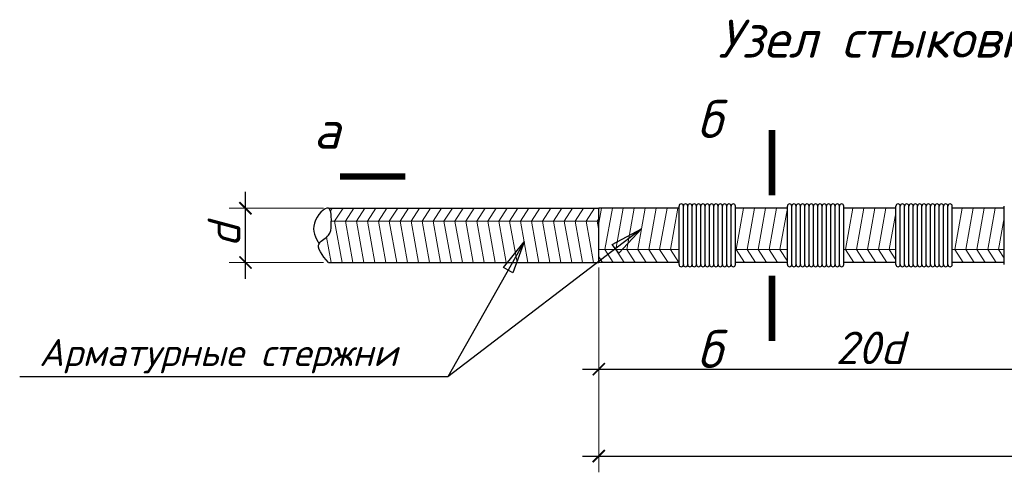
# Model space of a CAD drawing. Header units: millimetres. Extents: x -33345 to 4712671, y -3392 to 121473.
# Tile 610 of 656: x 3107627 to 3112876, y 50580 to 52992. Entities that reach past the tile are written whole.
import ezdxf
from ezdxf.enums import TextEntityAlignment as Align

# ---------------------------------------------------------------- set-up
doc = ezdxf.new("R2010")
doc.units = ezdxf.units.MM
doc.layers.add('Text', color=250, linetype='Continuous')
doc.layers.add('размеры КЖ', color=7, linetype='Continuous')
doc.layers.add('Размеры1', color=252, linetype='Continuous', lineweight=15)
doc.styles.add('GOST 2.304', font='isocpeui.ttf')
doc.styles.add('ISOCPEUR', font='isocpeui.ttf', dxfattribs={"height": 300})
doc.dimstyles.new('SPDS$0', dxfattribs={"dimscale": 100, "dimtxt": 2.5, "dimasz": 1.5, "dimexe": 2, "dimexo": 0.625, "dimtad": 1, "dimdec": 0, "dimtxsty": 'GOST 2.304', "dimblk": '*U113', "dimcen": 0, "dimdle": 2, "dimclre": 256, "dimaunit": 1, "dimazin": 0, "dimtfac": 1, "dimtdec": 0, "dimtmove": 1, "dimatfit": 3, "dimfxl": 0.18, "dimtfill": 1, "dimtolj": 1, "dimtzin": 0, "dimlwe": -1, "dimarcsym": 0})

# ---------------------------------------------------------------- blocks, each defined once
blk = doc.blocks.new('_ArchTick')
at = {"color": 0, "linetype": 'ByBlock', "const_width": 0.15}
blk.add_lwpolyline([(-0.5, -0.5), (0.5, 0.5)], dxfattribs=at)
blk = doc.blocks.new('*D304')
at = {"layer": 'Defpoints', "color": 0, "ltscale": 100, "transparency": 16777216}
for p in [(-49998381, 22687862.4), (-49997615.5, 22687862.4), (-49997615.5, 22687362.4)]:
    blk.add_point(p, dxfattribs=at)
at = {"layer": 'Размеры1', "color": 0, "lineweight": -2, "ltscale": 100, "transparency": 16777216}
blk.add_line((-49998381, 22687212.4), (-49998381, 22688012.4), dxfattribs=at)
at = {"layer": 'Размеры1', "ltscale": 100, "transparency": 16777216}
for p, q in [((-49997662.4, 22687862.4), (-49998531, 22687862.4)), ((-49997662.4, 22687362.4), (-49998531, 22687362.4))]:
    blk.add_line(p, q, dxfattribs=at)
at = {"layer": 'Размеры1', "color": 0, "lineweight": 0, "ltscale": 100, "transparency": 16777216, "insert": (-49998577.9, 22687612.4), "char_height": 300, "attachment_point": 5, "rotation": 90, "style": 'ISOCPEUR', "bg_fill": 3, "box_fill_scale": 1.1, "bg_fill_color": 256, "bg_fill_true_color": 13158600, "bg_fill_transparency": 0}
blk.add_mtext('\\A1;d', dxfattribs=at)
at = {"layer": 'Размеры1', "color": 0, "lineweight": -2, "ltscale": 100, "transparency": 16777216, "xscale": 112.5, "yscale": 112.5, "zscale": 112.5}
for p, rotation in [((-49998381, 22687862.4), 90), ((-49998381, 22687362.4), 270)]:
    blk.add_blockref('_ArchTick', p, dxfattribs=dict(at, rotation=rotation))
blk = doc.blocks.new('*U113')
at = {"color": 0, "linetype": 'ByBlock', "const_width": 0.15}
blk.add_lwpolyline([(-0.5, -0.5), (0.5, 0.5)], dxfattribs=at)
blk = doc.blocks.new('*D306')
at = {"layer": 'Defpoints', "color": 0, "ltscale": 100, "transparency": 16777216}
for p in [(-49995122.4, 22687362.4), (-49990122.4, 22687322.4), (-49990122.4, 22686378.5)]:
    blk.add_point(p, dxfattribs=at)
at = {"layer": 'Размеры1', "ltscale": 100, "transparency": 16777216}
for p, q in [((-49995122.4, 22687315.6), (-49995122.4, 22686228.5)), ((-49990122.4, 22687275.6), (-49990122.4, 22686228.5))]:
    blk.add_line(p, q, dxfattribs=at)
at = {"layer": 'Размеры1', "color": 0, "lineweight": -2, "ltscale": 100, "transparency": 16777216}
blk.add_line((-49995272.4, 22686378.5), (-49989972.4, 22686378.5), dxfattribs=at)
at = {"layer": 'Размеры1', "color": 0, "lineweight": -2, "ltscale": 100, "transparency": 16777216, "xscale": 112.5, "yscale": 112.5, "zscale": 112.5, "rotation": 180}
blk.add_blockref('_ArchTick', (-49995122.4, 22686378.5), dxfattribs=at)
at = {"layer": 'Размеры1', "color": 0, "lineweight": -2, "ltscale": 100, "transparency": 16777216, "xscale": 112.5, "yscale": 112.5, "zscale": 112.5}
blk.add_blockref('_ArchTick', (-49990122.4, 22686378.5), dxfattribs=at)
at = {"layer": 'Размеры1', "color": 0, "lineweight": 0, "ltscale": 100, "transparency": 16777216, "insert": (-49992622.4, 22686575.4), "char_height": 300, "attachment_point": 5, "style": 'ISOCPEUR', "bg_fill": 3, "box_fill_scale": 1.1, "bg_fill_color": 256, "bg_fill_true_color": 13158600, "bg_fill_transparency": 0}
blk.add_mtext('\\A1;2{\\fISOCPEUR|b0|i1|c186|p34;0d}', dxfattribs=at)
blk = doc.blocks.new('*D308')
at = {"layer": 'Defpoints', "color": 0, "ltscale": 100, "transparency": 16777216}
for p in [(-49995122.4, 22686562.4), (-49985122.4, 22686522.4), (-49985122.4, 22685578.5)]:
    blk.add_point(p, dxfattribs=at)
at = {"layer": 'Размеры1', "ltscale": 100, "transparency": 16777216}
for p, q in [((-49995122.4, 22686515.6), (-49995122.4, 22685428.5)), ((-49985122.4, 22686475.6), (-49985122.4, 22685428.5))]:
    blk.add_line(p, q, dxfattribs=at)
at = {"layer": 'Размеры1', "color": 0, "lineweight": -2, "ltscale": 100, "transparency": 16777216}
blk.add_line((-49995272.4, 22685578.5), (-49984972.4, 22685578.5), dxfattribs=at)
at = {"layer": 'Размеры1', "color": 0, "lineweight": -2, "ltscale": 100, "transparency": 16777216, "xscale": 112.5, "yscale": 112.5, "zscale": 112.5, "rotation": 180}
blk.add_blockref('_ArchTick', (-49995122.4, 22685578.5), dxfattribs=at)
at = {"layer": 'Размеры1', "color": 0, "lineweight": -2, "ltscale": 100, "transparency": 16777216, "xscale": 112.5, "yscale": 112.5, "zscale": 112.5}
blk.add_blockref('_ArchTick', (-49985122.4, 22685578.5), dxfattribs=at)
at = {"layer": 'Размеры1', "color": 0, "lineweight": 0, "ltscale": 100, "transparency": 16777216, "insert": (-49990122.4, 22685775.4), "char_height": 300, "attachment_point": 5, "style": 'ISOCPEUR', "bg_fill": 3, "box_fill_scale": 1.1, "bg_fill_color": 256, "bg_fill_true_color": 13158600, "bg_fill_transparency": 0}
blk.add_mtext('\\A1;4{\\fISOCPEUR|b0|i1|c186|p34;0d}', dxfattribs=at)
blk = doc.blocks.new('jsd')
at = {"color": 250, "ltscale": 15}
blk.add_line((-49993862.4, 22687862.4), (-49993862.4, 22687882.4), dxfattribs=at)
at = {"color": 250, "lineweight": 25, "ltscale": 100}
for p, q in [((-49994997.8, 22687529.4), (-49994728.6, 22687672)), ((-49994728.6, 22687672), (-49994936.7, 22687449.6)), ((-49996001.3, 22687316), (-49995809.7, 22687552.9)), ((-49995809.7, 22687552.9), (-49995913.7, 22687266.6)), ((-49994936.7, 22687449.6), (-49994997.8, 22687529.4)), ((-49995913.7, 22687266.6), (-49996001.3, 22687316))]:
    blk.add_line(p, q, dxfattribs=at)
for points in [[(-49995809.7, 22687552.9), (-49996513, 22686307.7)], [(-49996513, 22686307.7), (-50000463, 22686307.7)]]:
    blk.add_lwpolyline(points, dxfattribs=at)
at = {"color": 250, "ltscale": 15}
for centre in [(-49994362.4, 22687882.4), (-49994322.4, 22687882.4), (-49994282.4, 22687882.4), (-49994242.4, 22687882.4), (-49994202.4, 22687882.4), (-49994162.4, 22687882.4), (-49994122.4, 22687882.4), (-49994082.4, 22687882.4), (-49994042.4, 22687882.4), (-49994002.4, 22687882.4), (-49993962.4, 22687882.4), (-49993922.4, 22687882.4), (-49993882.4, 22687882.4), (-49993362.4, 22687882.4), (-49993322.4, 22687882.4), (-49993282.4, 22687882.4), (-49993242.4, 22687882.4), (-49993202.4, 22687882.4), (-49993162.4, 22687882.4), (-49993122.4, 22687882.4), (-49993082.4, 22687882.4), (-49993042.4, 22687882.4), (-49993002.4, 22687882.4), (-49992962.4, 22687882.4), (-49992922.4, 22687882.4), (-49992882.4, 22687882.4), (-49992362.4, 22687882.4), (-49992322.4, 22687882.4), (-49992282.4, 22687882.4), (-49992242.4, 22687882.4), (-49992202.4, 22687882.4), (-49992162.4, 22687882.4), (-49992122.4, 22687882.4), (-49992082.4, 22687882.4), (-49992042.4, 22687882.4), (-49992002.4, 22687882.4), (-49991962.4, 22687882.4), (-49991922.4, 22687882.4), (-49991882.4, 22687882.4)]:
    blk.add_arc(centre, 20, 0, 180, dxfattribs=at)
at = {"layer": 'Text', "color": 250}
for points in [[(-49996907.5, 22688155.2, 60, 60, 0), (-49997507.5, 22688155.2, 60, 60, 0), (-49997307.5, 22688155.2, 0, 80, 0), (-49997307.5, 22688555.2, 0, 0, 0), (-49997307.5, 22689222.8, 0, 0, 0)], [(-49993525.1, 22687982.1, 60, 60, 0), (-49993525.1, 22688582.1, 60, 60, 0), (-49993525.1, 22688382.1, 0, 80, 0), (-49993925.1, 22688382.1, 0, 0, 0), (-49994600.6, 22688382.1, 0, 0, 0)]]:
    blk.add_lwpolyline(points, format="xyseb", dxfattribs=at)
at = {"layer": 'размеры КЖ', "color": 250, "lineweight": 30}
for p, q in [((-49997615.5, 22687862.4), (-49995122.4, 22687862.4)), ((-49995122.4, 22687362.4), (-49995122.4, 22687862.4)), ((-49994382.4, 22687862.4), (-49995122.4, 22687862.4)), ((-49993382.4, 22687862.4), (-49993862.4, 22687862.4)), ((-49992382.4, 22687862.4), (-49992862.4, 22687862.4)), ((-49991382.4, 22687862.4), (-49991862.4, 22687862.4)), ((-49997615.5, 22687362.4), (-49995122.4, 22687362.4)), ((-49994383.1, 22687362.4), (-49995122.4, 22687362.4)), ((-49993382.4, 22687362.4), (-49993862.4, 22687362.4)), ((-49992382.4, 22687362.4), (-49992862.4, 22687362.4)), ((-49991382.4, 22687362.4), (-49991862.4, 22687362.4))]:
    blk.add_line(p, q, dxfattribs=at)
at = {"layer": 'размеры КЖ', "color": 250, "lineweight": 9}
for p, q in [((-49997598.1, 22687837.8), (-49997582.1, 22687862.4)), ((-49997558.4, 22687743.4), (-49997481.3, 22687862.4)), ((-49997457.6, 22687743.4), (-49997380.4, 22687862.4)), ((-49997356.7, 22687743.4), (-49997279.6, 22687862.4)), ((-49997255.9, 22687743.4), (-49997178.7, 22687862.4)), ((-49997155, 22687743.4), (-49997077.9, 22687862.4)), ((-49997054.2, 22687743.4), (-49996977, 22687862.4)), ((-49996953.3, 22687743.4), (-49996876.2, 22687862.4)), ((-49996852.4, 22687743.4), (-49996775.3, 22687862.4)), ((-49996751.6, 22687743.4), (-49996674.5, 22687862.4)), ((-49996650.7, 22687743.4), (-49996573.6, 22687862.4)), ((-49996549.9, 22687743.4), (-49996472.8, 22687862.4)), ((-49996449, 22687743.4), (-49996371.9, 22687862.4)), ((-49996348.2, 22687743.4), (-49996271.1, 22687862.4)), ((-49996247.3, 22687743.4), (-49996170.2, 22687862.4)), ((-49996146.5, 22687743.4), (-49996069.4, 22687862.4)), ((-49996045.6, 22687743.4), (-49995968.5, 22687862.4)), ((-49995944.8, 22687743.4), (-49995867.6, 22687862.4)), ((-49995843.9, 22687743.4), (-49995766.8, 22687862.4)), ((-49995743.1, 22687743.4), (-49995665.9, 22687862.4)), ((-49995642.2, 22687743.4), (-49995565.1, 22687862.4)), ((-49995541.4, 22687743.4), (-49995464.2, 22687862.4)), ((-49995440.5, 22687743.4), (-49995363.4, 22687862.4)), ((-49995339.6, 22687743.4), (-49995262.5, 22687862.4)), ((-49995238.8, 22687743.4), (-49995161.7, 22687862.4)), ((-49995122.4, 22687725.6), (-49995097.8, 22687862.4)), ((-49995065.3, 22687481.5), (-49994997, 22687862.4)), ((-49994964.5, 22687481.5), (-49994896.1, 22687862.4)), ((-49994863.6, 22687481.5), (-49994795.3, 22687862.4)), ((-49994762.8, 22687481.5), (-49994694.4, 22687862.4)), ((-49994661.9, 22687481.5), (-49994593.6, 22687862.4)), ((-49994561.1, 22687481.5), (-49994492.7, 22687862.4)), ((-49994460.2, 22687481.5), (-49994391.9, 22687862.4)), ((-49993855.1, 22687481.5), (-49993786.7, 22687862.4)), ((-49993754.2, 22687481.5), (-49993685.9, 22687862.4)), ((-49993653.4, 22687481.5), (-49993585, 22687862.4)), ((-49993552.5, 22687481.5), (-49993484.2, 22687862.4)), ((-49993451.7, 22687481.5), (-49993383.3, 22687862.4)), ((-49992846.6, 22687481.5), (-49992778.2, 22687862.4)), ((-49992745.7, 22687481.5), (-49992677.4, 22687862.4)), ((-49992644.9, 22687481.5), (-49992576.5, 22687862.4)), ((-49992544, 22687481.5), (-49992475.7, 22687862.4)), ((-49991838, 22687481.5), (-49991769.7, 22687862.4)), ((-49991737.2, 22687481.5), (-49991668.8, 22687862.4)), ((-49991636.3, 22687481.5), (-49991568, 22687862.4)), ((-49991535.5, 22687481.5), (-49991467.1, 22687862.4)), ((-49995122.4, 22687743.4), (-49997588.9, 22687743.4)), ((-49997558.4, 22687743.4), (-49997490.1, 22687362.4)), ((-49997457.6, 22687743.4), (-49997389.2, 22687362.4)), ((-49997356.7, 22687743.4), (-49997288.4, 22687362.4)), ((-49997255.9, 22687743.4), (-49997187.5, 22687362.4)), ((-49997155, 22687743.4), (-49997086.7, 22687362.4)), ((-49997054.2, 22687743.4), (-49996985.8, 22687362.4)), ((-49996953.3, 22687743.4), (-49996885, 22687362.4)), ((-49996852.4, 22687743.4), (-49996784.1, 22687362.4)), ((-49996751.6, 22687743.4), (-49996683.3, 22687362.4)), ((-49996650.7, 22687743.4), (-49996582.4, 22687362.4)), ((-49996549.9, 22687743.4), (-49996481.5, 22687362.4)), ((-49996449, 22687743.4), (-49996380.7, 22687362.4)), ((-49996348.2, 22687743.4), (-49996279.8, 22687362.4)), ((-49996247.3, 22687743.4), (-49996179, 22687362.4)), ((-49996146.5, 22687743.4), (-49996078.1, 22687362.4)), ((-49996045.6, 22687743.4), (-49995977.3, 22687362.4)), ((-49995944.8, 22687743.4), (-49995876.4, 22687362.4)), ((-49995843.9, 22687743.4), (-49995775.6, 22687362.4)), ((-49995743.1, 22687743.4), (-49995674.7, 22687362.4)), ((-49995642.2, 22687743.4), (-49995573.9, 22687362.4)), ((-49995541.4, 22687743.4), (-49995473, 22687362.4)), ((-49995440.5, 22687743.4), (-49995372.2, 22687362.4)), ((-49995339.6, 22687743.4), (-49995271.3, 22687362.4)), ((-49995238.8, 22687743.4), (-49995170.5, 22687362.4)), ((-49995137.9, 22687743.4), (-49995122.4, 22687767.4)), ((-49995137.9, 22687743.4), (-49995122.4, 22687656.6)), ((-49992443.1, 22687481.5), (-49992382.4, 22687820.2)), ((-49991434.6, 22687481.5), (-49991382.4, 22687772.6)), ((-49997632.7, 22687595.3), (-49997590.9, 22687362.4)), ((-49994382.4, 22687481.5), (-49995122.4, 22687481.5)), ((-49995065.3, 22687481.5), (-49994988.2, 22687362.4)), ((-49994964.5, 22687481.5), (-49994887.3, 22687362.4)), ((-49994863.6, 22687481.5), (-49994786.5, 22687362.4)), ((-49994762.8, 22687481.5), (-49994685.6, 22687362.4)), ((-49993382.4, 22687481.5), (-49993862.4, 22687481.5)), ((-49993855.1, 22687481.5), (-49993778, 22687362.4)), ((-49993754.2, 22687481.5), (-49993677.1, 22687362.4)), ((-49993653.4, 22687481.5), (-49993576.3, 22687362.4)), ((-49993552.5, 22687481.5), (-49993475.4, 22687362.4)), ((-49993451.7, 22687481.5), (-49993382.4, 22687374.5)), ((-49992382.4, 22687481.5), (-49992862.4, 22687481.5)), ((-49992846.6, 22687481.5), (-49992769.4, 22687362.4)), ((-49992745.7, 22687481.5), (-49992668.6, 22687362.4)), ((-49992644.9, 22687481.5), (-49992567.7, 22687362.4)), ((-49992544, 22687481.5), (-49992466.9, 22687362.4)), ((-49992443.1, 22687481.5), (-49992382.4, 22687387.7)), ((-49991382.4, 22687481.5), (-49991862.4, 22687481.5)), ((-49991838, 22687481.5), (-49991760.9, 22687362.4)), ((-49991737.2, 22687481.5), (-49991660.1, 22687362.4)), ((-49991636.3, 22687481.5), (-49991559.2, 22687362.4)), ((-49991535.5, 22687481.5), (-49991458.3, 22687362.4)), ((-49991434.6, 22687481.5), (-49991382.4, 22687400.9)), ((-49995122.4, 22687413.9), (-49995089.1, 22687362.4)), ((-49991862.4, 22687363.4), (-49991861.8, 22687362.4))]:
    blk.add_line(p, q, dxfattribs=at)
at = {"layer": 'размеры КЖ', "color": 250, "lineweight": 30}
blk.add_spline([(-49997615.5, 22687362.4), (-49997698.7, 22687540.5), (-49997614, 22687613.5), (-49997589.6, 22687710.8), (-49997615.5, 22687862.4), (-49997744.9, 22687725.1), (-49997701.2, 22687532.3)], degree=3, dxfattribs=at)
at = {"color": 250, "linetype": 'Continuous', "lineweight": 0, "ltscale": 75, "style": 'ISOCPEUR'}
blk.add_text('Узел стыковки арматурные стержни ', height=350, dxfattribs=at).set_placement((-49994023.4, 22689249.7))
for s, p in [('б', (-49993986.7, 22688859.5)), ('а', (-49997507.5, 22688760.6))]:
    blk.add_text(s, height=350, dxfattribs=at).set_placement(p, align=Align.TOP_RIGHT)
at = {"lineweight": 25, "ltscale": 100, "insert": (-50000283.3, 22686657.7), "char_height": 250, "width": 3637.5, "attachment_point": 1, "style": 'ISOCPEUR'}
blk.add_mtext('Арматурные стержни ', dxfattribs=at)
at = {"layer": 'Размеры1', "color": 250, "lineweight": 0, "ltscale": 100}
dim = blk.add_linear_dim(base=(-49998381, 22687862.4), p1=(-49997615.5, 22687362.4), p2=(-49997615.5, 22687862.4), angle=90, text='d', dimstyle='SPDS$0', override={"dimscale": 75, "dimlfac": 1, "dimtxsty": 'ISOCPEUR', "dimblk1": 'ArchTick', "dimblk2": 'ArchTick', "dimsah": 1, "dimtolj": 1}, dxfattribs=at)
dim.commit()
dim.dimension.update_dxf_attribs({"geometry": '*D304', "text_midpoint": (-49998381, 22687612.4), "dimtype": 128})
dim = blk.add_linear_dim(base=(-49990122.4, 22686378.5), p1=(-49995122.4, 22687362.4), p2=(-49990122.4, 22687322.4), text='2{\\fISOCPEUR|b0|i1|c186|p34;0d}', dimstyle='SPDS$0', override={"dimscale": 75, "dimlfac": 1, "dimtxsty": 'ISOCPEUR', "dimblk1": 'ArchTick', "dimblk2": 'ArchTick', "dimsah": 1, "dimtolj": 1}, dxfattribs=at)
dim.commit()
dim.dimension.update_dxf_attribs({"geometry": '*D306', "text_midpoint": (-49992622.4, 22686575.4)})
at = {"color": 250, "ltscale": 15}
for p, q in [((-49994382.4, 22687342.4), (-49994382.4, 22687882.4)), ((-49994342.4, 22687342.4), (-49994342.4, 22687882.4)), ((-49994342.4, 22687342.4), (-49994342.4, 22687882.4)), ((-49994302.4, 22687342.4), (-49994302.4, 22687882.4)), ((-49994302.4, 22687342.4), (-49994302.4, 22687882.4)), ((-49994262.4, 22687342.4), (-49994262.4, 22687882.4)), ((-49994262.4, 22687342.4), (-49994262.4, 22687882.4)), ((-49994222.4, 22687342.4), (-49994222.4, 22687882.4)), ((-49994222.4, 22687342.4), (-49994222.4, 22687882.4)), ((-49994182.4, 22687342.4), (-49994182.4, 22687882.4)), ((-49994182.4, 22687342.4), (-49994182.4, 22687882.4)), ((-49994142.4, 22687342.4), (-49994142.4, 22687882.4)), ((-49994142.4, 22687342.4), (-49994142.4, 22687882.4)), ((-49994102.4, 22687342.4), (-49994102.4, 22687882.4)), ((-49994102.4, 22687342.4), (-49994102.4, 22687882.4)), ((-49994062.4, 22687342.4), (-49994062.4, 22687882.4)), ((-49994062.4, 22687342.4), (-49994062.4, 22687882.4)), ((-49994022.4, 22687342.4), (-49994022.4, 22687882.4)), ((-49994022.4, 22687342.4), (-49994022.4, 22687882.4)), ((-49993982.4, 22687342.4), (-49993982.4, 22687882.4)), ((-49993982.4, 22687342.4), (-49993982.4, 22687882.4)), ((-49993942.4, 22687342.4), (-49993942.4, 22687882.4)), ((-49993942.4, 22687342.4), (-49993942.4, 22687882.4)), ((-49993902.4, 22687342.4), (-49993902.4, 22687882.4)), ((-49993902.4, 22687342.4), (-49993902.4, 22687882.4)), ((-49993862.4, 22687342.4), (-49993862.4, 22687882.4)), ((-49993382.4, 22687342.4), (-49993382.4, 22687882.4)), ((-49993342.4, 22687342.4), (-49993342.4, 22687882.4)), ((-49993342.4, 22687342.4), (-49993342.4, 22687882.4)), ((-49993302.4, 22687342.4), (-49993302.4, 22687882.4)), ((-49993302.4, 22687342.4), (-49993302.4, 22687882.4)), ((-49993262.4, 22687342.4), (-49993262.4, 22687882.4)), ((-49993262.4, 22687342.4), (-49993262.4, 22687882.4)), ((-49993222.4, 22687342.4), (-49993222.4, 22687882.4)), ((-49993222.4, 22687342.4), (-49993222.4, 22687882.4)), ((-49993182.4, 22687342.4), (-49993182.4, 22687882.4)), ((-49993182.4, 22687342.4), (-49993182.4, 22687882.4)), ((-49993142.4, 22687342.4), (-49993142.4, 22687882.4)), ((-49993142.4, 22687342.4), (-49993142.4, 22687882.4)), ((-49993102.4, 22687342.4), (-49993102.4, 22687882.4)), ((-49993102.4, 22687342.4), (-49993102.4, 22687882.4)), ((-49993062.4, 22687342.4), (-49993062.4, 22687882.4)), ((-49993062.4, 22687342.4), (-49993062.4, 22687882.4)), ((-49993022.4, 22687342.4), (-49993022.4, 22687882.4)), ((-49993022.4, 22687342.4), (-49993022.4, 22687882.4)), ((-49992982.4, 22687342.4), (-49992982.4, 22687882.4)), ((-49992982.4, 22687342.4), (-49992982.4, 22687882.4)), ((-49992942.4, 22687342.4), (-49992942.4, 22687882.4)), ((-49992942.4, 22687342.4), (-49992942.4, 22687882.4)), ((-49992902.4, 22687342.4), (-49992902.4, 22687882.4)), ((-49992902.4, 22687342.4), (-49992902.4, 22687882.4)), ((-49992862.4, 22687342.4), (-49992862.4, 22687882.4)), ((-49992862.4, 22687342.4), (-49992862.4, 22687882.4)), ((-49992382.4, 22687342.4), (-49992382.4, 22687882.4)), ((-49992342.4, 22687342.4), (-49992342.4, 22687882.4)), ((-49992342.4, 22687342.4), (-49992342.4, 22687882.4)), ((-49992302.4, 22687342.4), (-49992302.4, 22687882.4)), ((-49992302.4, 22687342.4), (-49992302.4, 22687882.4)), ((-49992262.4, 22687342.4), (-49992262.4, 22687882.4)), ((-49992262.4, 22687342.4), (-49992262.4, 22687882.4)), ((-49992222.4, 22687342.4), (-49992222.4, 22687882.4)), ((-49992222.4, 22687342.4), (-49992222.4, 22687882.4)), ((-49992182.4, 22687342.4), (-49992182.4, 22687882.4)), ((-49992182.4, 22687342.4), (-49992182.4, 22687882.4)), ((-49992142.4, 22687342.4), (-49992142.4, 22687882.4)), ((-49992142.4, 22687342.4), (-49992142.4, 22687882.4)), ((-49992102.4, 22687342.4), (-49992102.4, 22687882.4)), ((-49992102.4, 22687342.4), (-49992102.4, 22687882.4)), ((-49992062.4, 22687342.4), (-49992062.4, 22687882.4)), ((-49992062.4, 22687342.4), (-49992062.4, 22687882.4)), ((-49992022.4, 22687342.4), (-49992022.4, 22687882.4)), ((-49992022.4, 22687342.4), (-49992022.4, 22687882.4)), ((-49991982.4, 22687342.4), (-49991982.4, 22687882.4)), ((-49991982.4, 22687342.4), (-49991982.4, 22687882.4)), ((-49991942.4, 22687342.4), (-49991942.4, 22687882.4)), ((-49991942.4, 22687342.4), (-49991942.4, 22687882.4)), ((-49991902.4, 22687342.4), (-49991902.4, 22687882.4)), ((-49991902.4, 22687342.4), (-49991902.4, 22687882.4)), ((-49991862.4, 22687342.4), (-49991862.4, 22687882.4)), ((-49991862.4, 22687342.4), (-49991862.4, 22687882.4)), ((-49991382.4, 22687342.4), (-49991382.4, 22687882.4))]:
    blk.add_line(p, q, dxfattribs=at)
for centre in [(-49994362.4, 22687342.4), (-49994322.4, 22687342.4), (-49994282.4, 22687342.4), (-49994242.4, 22687342.4), (-49994202.4, 22687342.4), (-49994162.4, 22687342.4), (-49994122.4, 22687342.4), (-49994082.4, 22687342.4), (-49994042.4, 22687342.4), (-49994002.4, 22687342.4), (-49993962.4, 22687342.4), (-49993922.4, 22687342.4), (-49993882.4, 22687342.4), (-49993362.4, 22687342.4), (-49993322.4, 22687342.4), (-49993282.4, 22687342.4), (-49993242.4, 22687342.4), (-49993202.4, 22687342.4), (-49993162.4, 22687342.4), (-49993122.4, 22687342.4), (-49993082.4, 22687342.4), (-49993042.4, 22687342.4), (-49993002.4, 22687342.4), (-49992962.4, 22687342.4), (-49992922.4, 22687342.4), (-49992882.4, 22687342.4), (-49992362.4, 22687342.4), (-49992322.4, 22687342.4), (-49992282.4, 22687342.4), (-49992242.4, 22687342.4), (-49992202.4, 22687342.4), (-49992162.4, 22687342.4), (-49992122.4, 22687342.4), (-49992082.4, 22687342.4), (-49992042.4, 22687342.4), (-49992002.4, 22687342.4), (-49991962.4, 22687342.4), (-49991922.4, 22687342.4), (-49991882.4, 22687342.4)]:
    blk.add_arc(centre, 20, 180, 0, dxfattribs=at)
at = {"layer": 'размеры КЖ', "color": 250, "lineweight": 9}
for p, q in [((-49994661.9, 22687481.5), (-49994584.8, 22687362.4)), ((-49994561.1, 22687481.5), (-49994483.9, 22687362.4)), ((-49994460.2, 22687481.5), (-49994383.1, 22687362.4))]:
    blk.add_line(p, q, dxfattribs=at)
at = {"layer": 'Размеры1', "color": 250, "lineweight": 0, "ltscale": 100}
dim = blk.add_linear_dim(base=(-49985122.4, 22685578.5), p1=(-49995122.4, 22686562.4), p2=(-49985122.4, 22686522.4), text='4{\\fISOCPEUR|b0|i1|c186|p34;0d}', dimstyle='SPDS$0', override={"dimscale": 75, "dimlfac": 1, "dimtxsty": 'ISOCPEUR', "dimblk1": 'ArchTick', "dimblk2": 'ArchTick', "dimsah": 1, "dimtolj": 1}, dxfattribs=at)
dim.commit()
dim.dimension.update_dxf_attribs({"geometry": '*D308', "text_midpoint": (-49990122.4, 22685775.4)})
at = {"color": 250, "lineweight": 25, "ltscale": 100}
blk.add_lwpolyline([(-49994728.6, 22687672), (-49996513, 22686307.7)], dxfattribs=at)
at = {"layer": 'Text', "color": 250}
blk.add_lwpolyline([(-49993525.1, 22687239.7, 60, 60, 0), (-49993525.1, 22686639.7, 60, 60, 0), (-49993525.1, 22686839.7, 0, 80, 0), (-49993925.1, 22686839.7, 0, 0, 0), (-49994600.6, 22686839.7, 0, 0, 0)], format="xyseb", dxfattribs=at)
at = {"color": 250, "linetype": 'Continuous', "lineweight": 0, "ltscale": 75, "style": 'ISOCPEUR'}
blk.add_text('б', height=350, dxfattribs=at).set_placement((-49993986.7, 22686739.4), align=Align.TOP_RIGHT)

msp = doc.modelspace()

# ---------------------------------------------------------------- block references
at = {"color": 7, "true_color": 0xffffff, "xscale": 0.5780932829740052, "yscale": 0.5780932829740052, "zscale": 0.5780932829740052}
msp.add_blockref('jsd', (32012558.687, -13063713.429, 1359241.5), dxfattribs=at)

doc.saveas('drawing.dxf')
